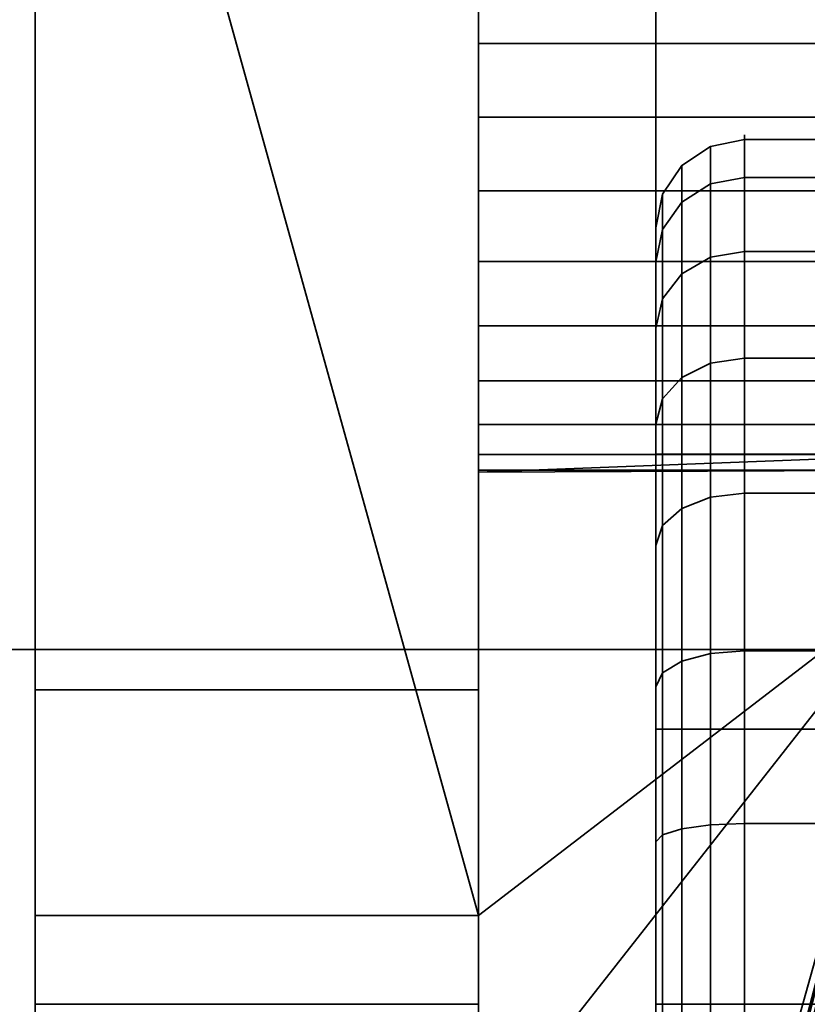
# Model space of a CAD drawing. Header units: millimetres. Extents: x -603 to 3703, y -120 to 249.
# Tile 598 of 656: x 1983.91 to 1988.35, y -32 to -26.45. Entities that reach past the tile are written whole.
import ezdxf

# ---------------------------------------------------------------- set-up
doc = ezdxf.new("R2010")
doc.units = ezdxf.units.MM
doc.layers.add('152', color=7, linetype='Continuous', true_color=0xffffff)

# ---------------------------------------------------------------- blocks, each defined once
blk = doc.blocks.new('UG_SURFACE_002')
at = {"layer": '152', "color": 252, "linetype": 'Continuous', "lineweight": 35}
for points in [[(2177.5, -30, 2213.0001), (2177.5, 229.8, 2213.0001), (822.5, 229.8, 2213.0001), (822.5, -30, 2213.0001)], [(972.5, -30, 2063), (972.5, 229.8, 2063), (2027.4999, 229.8, 2063), (2027.4999, -30, 2063)], [(2177.5, -30, 2213.0001), (822.5, -30, 2213.0001), (972.5, -30, 2063), (2027.4999, -30, 2063)]]:
    blk.add_3dface(points, dxfattribs=at)
blk = doc.blocks.new('UG_SURFACE_085')
at = {"layer": '152', "color": 43, "linetype": 'Continuous', "lineweight": 35}
for points in [[(1016, 0, 2017), (1016, -49, 2017), (1984, -49, 2017), (1984, 0, 2017)], [(1984, 0, 2017), (1984, -49, 2017), (1984, -32, 27), (1984, -22, 27)], [(1016, -47), (1016, -2), (1984, -2), (1984, -47)], [(1984, -47), (1984, -2), (1984, -22.5, 14), (1984, -31.5, 14)], [(1986.5, -21.232, 28), (1986.5, -32.7679, 28), (1989.0083, -29.5753, 28), (1989.0083, -24.4247, 28)], [(1986.5, -32.7679, 28), (1986.5, -21.232, 28), (1986.5, -22, 27), (1986.5, -32, 27)], [(1984, -22, 27), (1984, -32, 27), (1986.5, -32, 27), (1986.5, -22, 27)], [(1986.5, -31.5, 14), (1984, -22.5, 14), (1986.5, -22.5, 14)], [(1986.5, -31.5, 14), (1984, -31.5, 14), (1984, -22.5, 14)], [(1986.5, -22.5, 14), (1989.0083, -24.4247, 14), (1989.0083, -29.5753, 14), (1986.5, -31.5, 14)], [(1986.5, -25.2679, 20.5), (1986.5, -25.011, 21.2909), (1986.5, -25.0979, 22.118), (1986.5, -27, 21.5)], [(1986.5, -25.0979, 22.118), (1986.5, -25.5137, 22.8383), (1986.5, -26.1865, 23.3271), (1986.5, -27, 21.5)], [(1986.5, -26.5842, 19.5437), (1986.5, -25.8244, 19.882), (1986.5, -25.2679, 20.5), (1986.5, -27, 21.5)], [(1989.1602, -25.8244, 19.882), (1986.5, -25.8244, 19.882), (1986.5, -26.5842, 19.5437), (1989.195, -26.5842, 19.5437)], [(1986.5, -26.1865, 23.3271), (1986.5, -27, 23.5), (1986.5, -27.8135, 23.3271), (1986.5, -27, 21.5)], [(1989.2, -27, 23.5), (1986.5, -27, 23.5), (1986.5, -26.1865, 23.3271), (1989.1809, -26.1865, 23.3271)], [(1986.5, -28.1756, 19.882), (1986.5, -27.4158, 19.5437), (1986.5, -26.5842, 19.5437), (1986.5, -27, 21.5)], [(1989.195, -26.5842, 19.5437), (1986.5, -26.5842, 19.5437), (1986.5, -27.4158, 19.5437), (1989.195, -27.4158, 19.5437)], [(1986.5, -27, 21.5), (1986.5, -28.989, 21.2909), (1986.5, -28.7321, 20.5), (1986.5, -28.1756, 19.882)], [(1986.5, -27.8135, 23.3271), (1986.5, -28.4863, 22.8383), (1986.5, -28.9021, 22.118), (1986.5, -27, 21.5)], [(1986.5, -28.9021, 22.118), (1986.5, -29, 21.5), (1986.5, -28.989, 21.2909), (1986.5, -27, 21.5)], [(1989.1809, -27.8135, 23.3271), (1986.5, -27.8135, 23.3271), (1986.5, -27, 23.5), (1989.2, -27, 23.5)], [(1989.195, -27.4158, 19.5437), (1986.5, -27.4158, 19.5437), (1986.5, -28.1756, 19.882), (1989.1602, -28.1756, 19.882)], [(1989.1363, -28.4863, 22.8383), (1986.5, -28.4863, 22.8383), (1986.5, -27.8135, 23.3271), (1989.1809, -27.8135, 23.3271)], [(1989.1602, -28.1756, 19.882), (1986.5, -28.1756, 19.882), (1986.5, -28.7321, 20.5), (1989.1136, -28.7321, 20.5)], [(1989.0957, -28.9021, 22.118), (1986.5, -28.9021, 22.118), (1986.5, -28.4863, 22.8383), (1989.1363, -28.4863, 22.8383)], [(1989.1136, -28.7321, 20.5), (1986.5, -28.7321, 20.5), (1986.5, -28.989, 21.2909), (1989.0859, -28.989, 21.2909)], [(1989.0957, -28.9021, 22.118), (1989.0859, -28.989, 21.2909), (1986.5, -29, 21.5)], [(1986.5, -29, 21.5), (1986.5, -28.9021, 22.118), (1989.0957, -28.9021, 22.118)], [(1989.0859, -28.989, 21.2909), (1986.5, -28.989, 21.2909), (1986.5, -29, 21.5)], [(1986.5, -32.7679, 28), (1988.2158, -32.7679, 28), (1989.0083, -29.5753, 28)], [(1989.0083, -29.5753, 14), (1988.3076, -32.5, 14), (1986.5, -32.5, 14), (1986.5, -31.5, 14)], [(1988.052, -33.2144, 27.4679), (1987.8434, -33.7346, 15.8478), (1989.0083, -29.5753, 28)], [(1987.8434, -33.7346, 15.8478), (1988.1006, -33.0858, 15.4142), (1989.0083, -29.5753, 28)], [(1989.0083, -29.5753, 28), (1988.2158, -32.7679, 28), (1988.052, -33.2144, 27.4679)], [(1989.0083, -29.5753, 28), (1988.1006, -33.0858, 15.4142), (1988.256, -32.6522, 14.7654)], [(1988.256, -32.6522, 14.7654), (1989.0083, -29.5753, 14), (1989.0083, -29.5753, 28)], [(1988.256, -32.6522, 14.7654), (1988.3076, -32.5, 14), (1989.0083, -29.5753, 14)], [(1984, -30.2276, 24), (1984, -31.5, 24), (1986.5, -31.5, 24), (1986.5, -30.2276, 24)], [(1984, -30.2276, 25), (1984, -30.2276, 24), (1986.5, -30.2276, 24), (1986.5, -30.2276, 25)], [(1984, -32, 25), (1984, -30.2276, 25), (1986.5, -30.2276, 25), (1986.5, -32, 25)], [(1984, -31.5, 24), (1984, -30.2276, 24), (1984, -30.2276, 25), (1984, -32, 25)], [(1986.5, -32, 25), (1986.5, -30.2276, 25), (1986.5, -30.2276, 24), (1986.5, -31.5, 24)], [(1984, -31.5, 24), (1984, -31.5, 14), (1986.5, -31.5, 14), (1986.5, -31.5, 24)], [(1984, -49, 2), (1984, -47), (1984, -31.5, 14), (1984, -31.5, 24)], [(1984, -31.5, 24), (1984, -32, 25), (1984, -49, 2)], [(1986.5, -32, 25), (1986.5, -31.5, 24), (1986.5, -34.5, 27)], [(1986.5, -31.5, 24), (1986.5, -31.5, 14), (1986.5, -32.6522, 14.7654), (1986.5, -33.0858, 15.4142)], [(1986.5, -31.5, 14), (1986.5, -32.5, 14), (1986.5, -32.6522, 14.7654)], [(1986.5, -33.0858, 15.4142), (1986.5, -33.7346, 15.8478), (1986.5, -31.5, 24)], [(1986.5, -33.7346, 15.8478), (1986.5, -34.5, 16), (1986.5, -34.5, 27), (1986.5, -31.5, 24)]]:
    blk.add_3dface(points, dxfattribs=at)
blk = doc.blocks.new('UG_SURFACE_105')
at = {"layer": '152', "color": 18, "linetype": 'Continuous', "lineweight": 35}
for points in [[(1987.8087, -27.7894, 1721.5691), (1987.8087, -27.1647, 1723.4918), (1988, -27.1268, 1723.4879), (1988, -27.7565, 1721.55)], [(1987.8087, -27.1647, 1723.4918), (1987.8087, -27.376, 1725.5024), (1988, -27.3398, 1725.5142), (1988, -27.1268, 1723.4879)], [(1988, -27.1268, 1723.4879), (1993, -27.1268, 1723.4879), (1993, -27.7565, 1721.55), (1988, -27.7565, 1721.55)], [(1988, -27.3398, 1725.5142), (1993, -27.3398, 1725.5142), (1993, -27.1268, 1723.4879), (1988, -27.1268, 1723.4879)], [(1987.6465, -27.8833, 1721.6232), (1987.6465, -27.2725, 1723.5031), (1987.8087, -27.1647, 1723.4918), (1987.8087, -27.7894, 1721.5691)], [(1987.6465, -27.2725, 1723.5031), (1987.6465, -27.4791, 1725.4689), (1987.8087, -27.376, 1725.5024), (1987.8087, -27.1647, 1723.4918)], [(1987.5381, -28.0238, 1721.7044), (1987.5381, -27.4338, 1723.52), (1987.6465, -27.2725, 1723.5031), (1987.6465, -27.8833, 1721.6232)], [(1987.5381, -27.4338, 1723.52), (1987.5381, -27.6334, 1725.4188), (1987.6465, -27.4791, 1725.4689), (1987.6465, -27.2725, 1723.5031)], [(1987.8087, -27.376, 1725.5024), (1987.8087, -28.3869, 1727.2533), (1988, -28.3586, 1727.2787), (1988, -27.3398, 1725.5142)], [(1988, -28.3586, 1727.2787), (1993, -28.3586, 1727.2787), (1993, -27.3398, 1725.5142), (1988, -27.3398, 1725.5142)], [(1987.6465, -27.4791, 1725.4689), (1987.6465, -28.4674, 1727.1807), (1987.8087, -28.3869, 1727.2533), (1987.8087, -27.376, 1725.5024)], [(1987.5, -28.1895, 1721.8), (1987.5, -27.6241, 1723.5401), (1987.5381, -27.4338, 1723.52), (1987.5381, -28.0238, 1721.7044)], [(1987.5, -27.6241, 1723.5401), (1987.5, -27.8154, 1725.3597), (1987.5381, -27.6334, 1725.4188), (1987.5381, -27.4338, 1723.52)], [(1987.5381, -27.6334, 1725.4188), (1987.5381, -28.588, 1727.0722), (1987.6465, -28.4674, 1727.1807), (1987.6465, -27.4791, 1725.4689)], [(1987.5, -30.45, 1721.3153), (1987.5, -28.9, 1724), (1987.5, -27.6241, 1723.5401), (1987.5, -28.1895, 1721.8)], [(1987.5, -27.8154, 1725.3597), (1987.5, -27.6241, 1723.5401), (1987.5, -28.9, 1724)], [(1987.5, -27.8154, 1725.3597), (1987.5, -28.7302, 1726.9442), (1987.5381, -28.588, 1727.0722), (1987.5381, -27.6334, 1725.4188)], [(1987.6465, -29.2059, 1720.1543), (1987.6465, -27.8833, 1721.6232), (1987.8087, -27.7894, 1721.5691), (1987.8087, -29.1422, 1720.0667)], [(1987.8087, -29.1422, 1720.0667), (1987.8087, -27.7894, 1721.5691), (1988, -27.7565, 1721.55), (1988, -29.1199, 1720.0358)], [(1988, -27.7565, 1721.55), (1993, -27.7565, 1721.55), (1993, -29.1199, 1720.0358), (1988, -29.1199, 1720.0358)], [(1987.5, -28.7302, 1726.9442), (1987.5, -27.8154, 1725.3597), (1987.5, -28.9, 1724), (1987.5, -30.45, 1726.6847)], [(1987.5381, -29.3013, 1720.2855), (1987.5381, -28.0238, 1721.7044), (1987.6465, -27.8833, 1721.6232), (1987.6465, -29.2059, 1720.1543)], [(1987.5, -29.4137, 1720.4403), (1987.5, -28.1895, 1721.8), (1987.5381, -28.0238, 1721.7044), (1987.5381, -29.3013, 1720.2855)], [(1987.5, -28.1895, 1721.8), (1987.5, -29.4137, 1720.4403), (1987.5, -30.45, 1721.3153)], [(1987.6465, -28.4674, 1727.1807), (1987.6465, -30.0666, 1728.3425), (1987.8087, -30.0225, 1728.4416), (1987.8087, -28.3869, 1727.2533)], [(1987.8087, -28.3869, 1727.2533), (1987.8087, -30.0225, 1728.4416), (1988, -30.007, 1728.4764), (1988, -28.3586, 1727.2787)], [(1988, -30.007, 1728.4764), (1993, -30.007, 1728.4764), (1993, -28.3586, 1727.2787), (1988, -28.3586, 1727.2787)], [(1987.5381, -28.588, 1727.0722), (1987.5381, -30.1325, 1728.1944), (1987.6465, -30.0666, 1728.3425), (1987.6465, -28.4674, 1727.1807)], [(1987.5, -28.7302, 1726.9442), (1987.5, -30.2104, 1728.0196), (1987.5381, -30.1325, 1728.1944), (1987.5381, -28.588, 1727.0722)], [(1987.5, -30.45, 1726.6847), (1987.5, -30.2104, 1728.0196), (1987.5, -28.7302, 1726.9442)], [(1991.5, -28.9, 1724), (1987.5, -28.9, 1724), (1987.5, -30.45, 1721.3153), (1991.5, -30.45, 1721.3153)], [(1991.5, -30.45, 1726.6847), (1987.5, -30.45, 1726.6847), (1987.5, -28.9, 1724), (1991.5, -28.9, 1724)], [(1987.8087, -30.9891, 1719.2444), (1987.8087, -29.1422, 1720.0667), (1988, -29.1199, 1720.0358), (1988, -30.9812, 1719.207)], [(1988, -29.1199, 1720.0358), (1993, -29.1199, 1720.0358), (1993, -30.9812, 1719.207), (1988, -30.9812, 1719.207)], [(1987.6465, -31.0117, 1719.3503), (1987.6465, -29.2059, 1720.1543), (1987.8087, -29.1422, 1720.0667), (1987.8087, -30.9891, 1719.2444)], [(1987.5381, -31.0454, 1719.509), (1987.5381, -29.3013, 1720.2855), (1987.6465, -29.2059, 1720.1543), (1987.6465, -31.0117, 1719.3503)], [(1987.5, -31.0852, 1719.6962), (1987.5, -29.4137, 1720.4403), (1987.5381, -29.3013, 1720.2855), (1987.5381, -31.0454, 1719.509)], [(1987.5, -30.45, 1721.3153), (1987.5, -29.4137, 1720.4403), (1987.5, -31.0852, 1719.6962)], [(1987.8087, -30.0225, 1728.4416), (1987.8087, -32, 1728.8619), (1988, -32, 1728.9), (1988, -30.007, 1728.4764)], [(1988, -32, 1728.9), (1993, -32, 1728.9), (1993, -30.007, 1728.4764), (1988, -30.007, 1728.4764)], [(1987.5381, -30.1325, 1728.1944), (1987.5381, -32, 1728.5913), (1987.6465, -32, 1728.7536), (1987.6465, -30.0666, 1728.3425)], [(1987.6465, -30.0666, 1728.3425), (1987.6465, -32, 1728.7536), (1987.8087, -32, 1728.8619), (1987.8087, -30.0225, 1728.4416)], [(1987.5, -30.2104, 1728.0196), (1987.5, -32, 1728.4), (1987.5381, -32, 1728.5913), (1987.5381, -30.1325, 1728.1944)], [(1987.5, -32, 1728.4), (1987.5, -30.2104, 1728.0196), (1987.5, -30.45, 1726.6847), (1987.5, -33.55, 1726.6847)], [(1987.5, -31.0852, 1719.6962), (1987.5, -32.9148, 1719.6962), (1987.5, -33.55, 1721.3153), (1987.5, -30.45, 1721.3153)], [(1991.5, -30.45, 1721.3153), (1987.5, -30.45, 1721.3153), (1987.5, -33.55, 1721.3153), (1991.5, -33.55, 1721.3153)], [(1991.5, -33.55, 1726.6847), (1987.5, -33.55, 1726.6847), (1987.5, -30.45, 1726.6847), (1991.5, -30.45, 1726.6847)], [(1987.5381, -32.9546, 1719.509), (1987.5381, -31.0454, 1719.509), (1987.6465, -31.0117, 1719.3503), (1987.6465, -32.9883, 1719.3503)], [(1987.6465, -32.9883, 1719.3503), (1987.6465, -31.0117, 1719.3503), (1987.8087, -30.9891, 1719.2444), (1987.8087, -33.0109, 1719.2444)], [(1987.8087, -33.0109, 1719.2444), (1987.8087, -30.9891, 1719.2444), (1988, -30.9812, 1719.207), (1988, -33.0188, 1719.207)], [(1988, -30.9812, 1719.207), (1993, -30.9812, 1719.207), (1993, -33.0188, 1719.207), (1988, -33.0188, 1719.207)], [(1987.5, -32.9148, 1719.6962), (1987.5, -31.0852, 1719.6962), (1987.5381, -31.0454, 1719.509), (1987.5381, -32.9546, 1719.509)]]:
    blk.add_3dface(points, dxfattribs=at)
blk = doc.blocks.new('UG_SURFACE_106')
at = {"layer": '152', "color": 18, "linetype": 'Continuous', "lineweight": 35}
for points in [[(1987.8087, -27.7894, 1833.569), (1987.8087, -27.1647, 1835.4918), (1988, -27.1268, 1835.4878), (1988, -27.7565, 1833.55)], [(1987.8087, -27.1647, 1835.4918), (1987.8087, -27.376, 1837.5025), (1988, -27.3398, 1837.5142), (1988, -27.1268, 1835.4878)], [(1988, -27.1268, 1835.4878), (1993, -27.1268, 1835.4878), (1993, -27.7565, 1833.55), (1988, -27.7565, 1833.55)], [(1988, -27.3398, 1837.5142), (1993, -27.3398, 1837.5142), (1993, -27.1268, 1835.4878), (1988, -27.1268, 1835.4878)], [(1987.6465, -27.8833, 1833.6232), (1987.6465, -27.2725, 1835.5031), (1987.8087, -27.1647, 1835.4918), (1987.8087, -27.7894, 1833.569)], [(1987.6465, -27.2725, 1835.5031), (1987.6465, -27.4791, 1837.469), (1987.8087, -27.376, 1837.5025), (1987.8087, -27.1647, 1835.4918)], [(1987.5381, -28.0238, 1833.7044), (1987.5381, -27.4338, 1835.52), (1987.6465, -27.2725, 1835.5031), (1987.6465, -27.8833, 1833.6232)], [(1987.5381, -27.4338, 1835.52), (1987.5381, -27.6334, 1837.4188), (1987.6465, -27.4791, 1837.469), (1987.6465, -27.2725, 1835.5031)], [(1987.8087, -27.376, 1837.5025), (1987.8087, -28.3869, 1839.2533), (1988, -28.3586, 1839.2787), (1988, -27.3398, 1837.5142)], [(1988, -28.3586, 1839.2787), (1993, -28.3586, 1839.2787), (1993, -27.3398, 1837.5142), (1988, -27.3398, 1837.5142)], [(1987.6465, -27.4791, 1837.469), (1987.6465, -28.4674, 1839.1807), (1987.8087, -28.3869, 1839.2533), (1987.8087, -27.376, 1837.5025)], [(1987.5, -28.1895, 1833.8), (1987.5, -27.6241, 1835.5401), (1987.5381, -27.4338, 1835.52), (1987.5381, -28.0238, 1833.7044)], [(1987.5, -27.6241, 1835.5401), (1987.5, -27.8154, 1837.3597), (1987.5381, -27.6334, 1837.4188), (1987.5381, -27.4338, 1835.52)], [(1987.5381, -27.6334, 1837.4188), (1987.5381, -28.588, 1839.0722), (1987.6465, -28.4674, 1839.1807), (1987.6465, -27.4791, 1837.469)], [(1987.5, -28.9, 1836), (1987.5, -27.6241, 1835.5401), (1987.5, -28.1895, 1833.8)], [(1987.5, -27.8154, 1837.3597), (1987.5, -27.6241, 1835.5401), (1987.5, -28.9, 1836)], [(1987.5, -27.8154, 1837.3597), (1987.5, -28.7302, 1838.9442), (1987.5381, -28.588, 1839.0722), (1987.5381, -27.6334, 1837.4188)], [(1987.6465, -29.2059, 1832.1543), (1987.6465, -27.8833, 1833.6232), (1987.8087, -27.7894, 1833.569), (1987.8087, -29.1422, 1832.0667)], [(1987.8087, -29.1422, 1832.0667), (1987.8087, -27.7894, 1833.569), (1988, -27.7565, 1833.55), (1988, -29.1199, 1832.0358)], [(1988, -27.7565, 1833.55), (1993, -27.7565, 1833.55), (1993, -29.1199, 1832.0358), (1988, -29.1199, 1832.0358)], [(1987.5, -28.7302, 1838.9442), (1987.5, -27.8154, 1837.3597), (1987.5, -28.9, 1836), (1987.5, -30.45, 1838.6847)], [(1987.5381, -29.3013, 1832.2855), (1987.5381, -28.0238, 1833.7044), (1987.6465, -27.8833, 1833.6232), (1987.6465, -29.2059, 1832.1543)], [(1987.5, -29.4137, 1832.4404), (1987.5, -28.1895, 1833.8), (1987.5381, -28.0238, 1833.7044), (1987.5381, -29.3013, 1832.2855)], [(1987.5, -28.1895, 1833.8), (1987.5, -29.4137, 1832.4404), (1987.5, -30.45, 1833.3154), (1987.5, -28.9, 1836)], [(1987.6465, -28.4674, 1839.1807), (1987.6465, -30.0666, 1840.3426), (1987.8087, -30.0225, 1840.4416), (1987.8087, -28.3869, 1839.2533)], [(1987.8087, -28.3869, 1839.2533), (1987.8087, -30.0225, 1840.4416), (1988, -30.007, 1840.4764), (1988, -28.3586, 1839.2787)], [(1988, -30.007, 1840.4764), (1993, -30.007, 1840.4764), (1993, -28.3586, 1839.2787), (1988, -28.3586, 1839.2787)], [(1987.5381, -28.588, 1839.0722), (1987.5381, -30.1325, 1840.1943), (1987.6465, -30.0666, 1840.3426), (1987.6465, -28.4674, 1839.1807)], [(1987.5, -28.7302, 1838.9442), (1987.5, -30.2104, 1840.0196), (1987.5381, -30.1325, 1840.1943), (1987.5381, -28.588, 1839.0722)], [(1987.5, -30.45, 1838.6847), (1987.5, -30.2104, 1840.0196), (1987.5, -28.7302, 1838.9442)], [(1991.5, -30.45, 1838.6847), (1987.5, -30.45, 1838.6847), (1987.5, -28.9, 1836), (1991.5, -28.9, 1836)], [(1991.5, -28.9, 1836), (1987.5, -28.9, 1836), (1987.5, -30.45, 1833.3154), (1991.5, -30.45, 1833.3154)], [(1987.8087, -30.9891, 1831.2443), (1987.8087, -29.1422, 1832.0667), (1988, -29.1199, 1832.0358), (1988, -30.9812, 1831.207)], [(1988, -29.1199, 1832.0358), (1993, -29.1199, 1832.0358), (1993, -30.9812, 1831.207), (1988, -30.9812, 1831.207)], [(1987.6465, -31.0117, 1831.3503), (1987.6465, -29.2059, 1832.1543), (1987.8087, -29.1422, 1832.0667), (1987.8087, -30.9891, 1831.2443)], [(1987.5381, -31.0454, 1831.509), (1987.5381, -29.3013, 1832.2855), (1987.6465, -29.2059, 1832.1543), (1987.6465, -31.0117, 1831.3503)], [(1987.5, -31.0852, 1831.6962), (1987.5, -29.4137, 1832.4404), (1987.5381, -29.3013, 1832.2855), (1987.5381, -31.0454, 1831.509)], [(1987.5, -30.45, 1833.3154), (1987.5, -29.4137, 1832.4404), (1987.5, -31.0852, 1831.6962)], [(1987.8087, -30.0225, 1840.4416), (1987.8087, -32, 1840.8619), (1988, -32, 1840.8999), (1988, -30.007, 1840.4764)], [(1988, -32, 1840.8999), (1993, -32, 1840.8999), (1993, -30.007, 1840.4764), (1988, -30.007, 1840.4764)], [(1987.5381, -30.1325, 1840.1943), (1987.5381, -32, 1840.5913), (1987.6465, -32, 1840.7536), (1987.6465, -30.0666, 1840.3426)], [(1987.6465, -30.0666, 1840.3426), (1987.6465, -32, 1840.7536), (1987.8087, -32, 1840.8619), (1987.8087, -30.0225, 1840.4416)], [(1987.5, -30.2104, 1840.0196), (1987.5, -32, 1840.4), (1987.5381, -32, 1840.5913), (1987.5381, -30.1325, 1840.1943)], [(1987.5, -32, 1840.4), (1987.5, -30.2104, 1840.0196), (1987.5, -30.45, 1838.6847), (1987.5, -33.55, 1838.6847)], [(1987.5, -31.0852, 1831.6962), (1987.5, -32.9148, 1831.6962), (1987.5, -33.55, 1833.3154), (1987.5, -30.45, 1833.3154)], [(1991.5, -33.55, 1838.6847), (1987.5, -33.55, 1838.6847), (1987.5, -30.45, 1838.6847), (1991.5, -30.45, 1838.6847)], [(1991.5, -30.45, 1833.3154), (1987.5, -30.45, 1833.3154), (1987.5, -33.55, 1833.3154), (1991.5, -33.55, 1833.3154)], [(1987.5381, -32.9546, 1831.509), (1987.5381, -31.0454, 1831.509), (1987.6465, -31.0117, 1831.3503), (1987.6465, -32.9883, 1831.3503)], [(1987.6465, -32.9883, 1831.3503), (1987.6465, -31.0117, 1831.3503), (1987.8087, -30.9891, 1831.2443), (1987.8087, -33.0109, 1831.2443)], [(1987.8087, -33.0109, 1831.2443), (1987.8087, -30.9891, 1831.2443), (1988, -30.9812, 1831.207), (1988, -33.0188, 1831.207)], [(1988, -30.9812, 1831.207), (1993, -30.9812, 1831.207), (1993, -33.0188, 1831.207), (1988, -33.0188, 1831.207)], [(1987.5, -32.9148, 1831.6962), (1987.5, -31.0852, 1831.6962), (1987.5381, -31.0454, 1831.509), (1987.5381, -32.9546, 1831.509)]]:
    blk.add_3dface(points, dxfattribs=at)
blk = doc.blocks.new('UG_SURFACE_117')
at = {"layer": '152', "color": 18, "linetype": 'Continuous', "lineweight": 35}
for points in [[(1987.8087, -27.7894, 286.569), (1987.8087, -27.1647, 288.4918), (1988, -27.1268, 288.4878), (1988, -27.7565, 286.55)], [(1987.8087, -27.1647, 288.4918), (1987.8087, -27.376, 290.5024), (1988, -27.3398, 290.5142), (1988, -27.1268, 288.4878)], [(1988, -27.1268, 288.4878), (1993, -27.1268, 288.4878), (1993, -27.7565, 286.55), (1988, -27.7565, 286.55)], [(1988, -27.3398, 290.5142), (1993, -27.3398, 290.5142), (1993, -27.1268, 288.4878), (1988, -27.1268, 288.4878)], [(1987.6465, -27.8833, 286.6232), (1987.6465, -27.2725, 288.5031), (1987.8087, -27.1647, 288.4918), (1987.8087, -27.7894, 286.569)], [(1987.6465, -27.2725, 288.5031), (1987.6465, -27.4791, 290.4689), (1987.8087, -27.376, 290.5024), (1987.8087, -27.1647, 288.4918)], [(1987.5381, -28.0238, 286.7043), (1987.5381, -27.4338, 288.5201), (1987.6465, -27.2725, 288.5031), (1987.6465, -27.8833, 286.6232)], [(1987.5381, -27.4338, 288.5201), (1987.5381, -27.6334, 290.4188), (1987.6465, -27.4791, 290.4689), (1987.6465, -27.2725, 288.5031)], [(1987.8087, -27.376, 290.5024), (1987.8087, -28.3869, 292.2533), (1988, -28.3586, 292.2787), (1988, -27.3398, 290.5142)], [(1988, -28.3586, 292.2787), (1993, -28.3586, 292.2787), (1993, -27.3398, 290.5142), (1988, -27.3398, 290.5142)], [(1987.6465, -27.4791, 290.4689), (1987.6465, -28.4674, 292.1807), (1987.8087, -28.3869, 292.2533), (1987.8087, -27.376, 290.5024)], [(1987.5, -28.1895, 286.8), (1987.5, -27.6241, 288.5401), (1987.5381, -27.4338, 288.5201), (1987.5381, -28.0238, 286.7043)], [(1987.5, -27.6241, 288.5401), (1987.5, -27.8154, 290.3597), (1987.5381, -27.6334, 290.4188), (1987.5381, -27.4338, 288.5201)], [(1987.5381, -27.6334, 290.4188), (1987.5381, -28.588, 292.0722), (1987.6465, -28.4674, 292.1807), (1987.6465, -27.4791, 290.4689)], [(1987.5, -28.9, 289), (1987.5, -27.6241, 288.5401), (1987.5, -28.1895, 286.8)], [(1987.5, -27.8154, 290.3597), (1987.5, -27.6241, 288.5401), (1987.5, -28.9, 289)], [(1987.5, -27.8154, 290.3597), (1987.5, -28.7302, 291.9442), (1987.5381, -28.588, 292.0722), (1987.5381, -27.6334, 290.4188)], [(1987.6465, -29.2059, 285.1543), (1987.6465, -27.8833, 286.6232), (1987.8087, -27.7894, 286.569), (1987.8087, -29.1422, 285.0666)], [(1987.8087, -29.1422, 285.0666), (1987.8087, -27.7894, 286.569), (1988, -27.7565, 286.55), (1988, -29.1199, 285.0358)], [(1988, -27.7565, 286.55), (1993, -27.7565, 286.55), (1993, -29.1199, 285.0358), (1988, -29.1199, 285.0358)], [(1987.5, -28.9, 289), (1987.5, -30.45, 291.6847), (1987.5, -28.7302, 291.9442), (1987.5, -27.8154, 290.3597)], [(1987.5381, -29.3013, 285.2855), (1987.5381, -28.0238, 286.7043), (1987.6465, -27.8833, 286.6232), (1987.6465, -29.2059, 285.1543)], [(1987.5, -29.4137, 285.4403), (1987.5, -28.1895, 286.8), (1987.5381, -28.0238, 286.7043), (1987.5381, -29.3013, 285.2855)], [(1987.5, -28.1895, 286.8), (1987.5, -29.4137, 285.4403), (1987.5, -30.45, 286.3153), (1987.5, -28.9, 289)], [(1987.6465, -28.4674, 292.1807), (1987.6465, -30.0666, 293.3426), (1987.8087, -30.0225, 293.4416), (1987.8087, -28.3869, 292.2533)], [(1987.8087, -28.3869, 292.2533), (1987.8087, -30.0225, 293.4416), (1988, -30.007, 293.4764), (1988, -28.3586, 292.2787)], [(1988, -30.007, 293.4764), (1993, -30.007, 293.4764), (1993, -28.3586, 292.2787), (1988, -28.3586, 292.2787)], [(1987.5381, -28.588, 292.0722), (1987.5381, -30.1325, 293.1944), (1987.6465, -30.0666, 293.3426), (1987.6465, -28.4674, 292.1807)], [(1987.5, -28.7302, 291.9442), (1987.5, -30.2104, 293.0196), (1987.5381, -30.1325, 293.1944), (1987.5381, -28.588, 292.0722)], [(1987.5, -30.45, 291.6847), (1987.5, -30.2104, 293.0196), (1987.5, -28.7302, 291.9442)], [(1991.5, -28.9, 289), (1987.5, -28.9, 289), (1987.5, -30.45, 286.3153), (1991.5, -30.45, 286.3153)], [(1991.5, -30.45, 291.6847), (1987.5, -30.45, 291.6847), (1987.5, -28.9, 289), (1991.5, -28.9, 289)], [(1987.8087, -30.9891, 284.2443), (1987.8087, -29.1422, 285.0666), (1988, -29.1199, 285.0358), (1988, -30.9812, 284.2071)], [(1988, -29.1199, 285.0358), (1993, -29.1199, 285.0358), (1993, -30.9812, 284.2071), (1988, -30.9812, 284.2071)], [(1987.6465, -31.0117, 284.3503), (1987.6465, -29.2059, 285.1543), (1987.8087, -29.1422, 285.0666), (1987.8087, -30.9891, 284.2443)], [(1987.5381, -31.0454, 284.509), (1987.5381, -29.3013, 285.2855), (1987.6465, -29.2059, 285.1543), (1987.6465, -31.0117, 284.3503)], [(1987.5, -31.0852, 284.6962), (1987.5, -29.4137, 285.4403), (1987.5381, -29.3013, 285.2855), (1987.5381, -31.0454, 284.509)], [(1987.5, -30.45, 286.3153), (1987.5, -29.4137, 285.4403), (1987.5, -31.0852, 284.6962)], [(1987.8087, -30.0225, 293.4416), (1987.8087, -32, 293.8619), (1988, -32, 293.9), (1988, -30.007, 293.4764)], [(1988, -32, 293.9), (1993, -32, 293.9), (1993, -30.007, 293.4764), (1988, -30.007, 293.4764)], [(1987.5381, -30.1325, 293.1944), (1987.5381, -32, 293.5914), (1987.6465, -32, 293.7536), (1987.6465, -30.0666, 293.3426)], [(1987.6465, -30.0666, 293.3426), (1987.6465, -32, 293.7536), (1987.8087, -32, 293.8619), (1987.8087, -30.0225, 293.4416)], [(1987.5, -30.2104, 293.0196), (1987.5, -32, 293.4), (1987.5381, -32, 293.5914), (1987.5381, -30.1325, 293.1944)], [(1987.5, -32, 293.4), (1987.5, -30.2104, 293.0196), (1987.5, -30.45, 291.6847), (1987.5, -33.55, 291.6847)], [(1987.5, -31.0852, 284.6962), (1987.5, -32.9148, 284.6962), (1987.5, -33.55, 286.3153), (1987.5, -30.45, 286.3153)], [(1991.5, -30.45, 286.3153), (1987.5, -30.45, 286.3153), (1987.5, -33.55, 286.3153), (1991.5, -33.55, 286.3153)], [(1991.5, -33.55, 291.6847), (1987.5, -33.55, 291.6847), (1987.5, -30.45, 291.6847), (1991.5, -30.45, 291.6847)], [(1987.5381, -32.9546, 284.509), (1987.5381, -31.0454, 284.509), (1987.6465, -31.0117, 284.3503), (1987.6465, -32.9883, 284.3503)], [(1987.6465, -32.9883, 284.3503), (1987.6465, -31.0117, 284.3503), (1987.8087, -30.9891, 284.2443), (1987.8087, -33.0109, 284.2443)], [(1987.8087, -33.0109, 284.2443), (1987.8087, -30.9891, 284.2443), (1988, -30.9812, 284.2071), (1988, -33.0188, 284.2071)], [(1988, -30.9812, 284.2071), (1993, -30.9812, 284.2071), (1993, -33.0188, 284.2071), (1988, -33.0188, 284.2071)], [(1987.5, -32.9148, 284.6962), (1987.5, -31.0852, 284.6962), (1987.5381, -31.0454, 284.509), (1987.5381, -32.9546, 284.509)]]:
    blk.add_3dface(points, dxfattribs=at)
blk = doc.blocks.new('UG_SURFACE_118')
at = {"layer": '152', "color": 18, "linetype": 'Continuous', "lineweight": 35}
for points in [[(1987.8087, -27.7894, 398.569), (1987.8087, -27.1647, 400.4918), (1988, -27.1268, 400.4878), (1988, -27.7565, 398.55)], [(1987.8087, -27.1647, 400.4918), (1987.8087, -27.376, 402.5024), (1988, -27.3398, 402.5142), (1988, -27.1268, 400.4878)], [(1988, -27.1268, 400.4878), (1993, -27.1268, 400.4878), (1993, -27.7565, 398.55), (1988, -27.7565, 398.55)], [(1988, -27.3398, 402.5142), (1993, -27.3398, 402.5142), (1993, -27.1268, 400.4878), (1988, -27.1268, 400.4878)], [(1987.6465, -27.8833, 398.6232), (1987.6465, -27.2725, 400.5031), (1987.8087, -27.1647, 400.4918), (1987.8087, -27.7894, 398.569)], [(1987.6465, -27.2725, 400.5031), (1987.6465, -27.4791, 402.4689), (1987.8087, -27.376, 402.5024), (1987.8087, -27.1647, 400.4918)], [(1987.5381, -28.0238, 398.7043), (1987.5381, -27.4338, 400.5201), (1987.6465, -27.2725, 400.5031), (1987.6465, -27.8833, 398.6232)], [(1987.5381, -27.4338, 400.5201), (1987.5381, -27.6334, 402.4188), (1987.6465, -27.4791, 402.4689), (1987.6465, -27.2725, 400.5031)], [(1987.8087, -27.376, 402.5024), (1987.8087, -28.3869, 404.2533), (1988, -28.3586, 404.2787), (1988, -27.3398, 402.5142)], [(1988, -28.3586, 404.2787), (1993, -28.3586, 404.2787), (1993, -27.3398, 402.5142), (1988, -27.3398, 402.5142)], [(1987.6465, -27.4791, 402.4689), (1987.6465, -28.4674, 404.1807), (1987.8087, -28.3869, 404.2533), (1987.8087, -27.376, 402.5024)], [(1987.5, -28.1895, 398.8), (1987.5, -27.6241, 400.5401), (1987.5381, -27.4338, 400.5201), (1987.5381, -28.0238, 398.7043)], [(1987.5, -27.6241, 400.5401), (1987.5, -27.8154, 402.3597), (1987.5381, -27.6334, 402.4188), (1987.5381, -27.4338, 400.5201)], [(1987.5381, -27.6334, 402.4188), (1987.5381, -28.588, 404.0722), (1987.6465, -28.4674, 404.1807), (1987.6465, -27.4791, 402.4689)], [(1987.5, -28.9, 401), (1987.5, -27.6241, 400.5401), (1987.5, -28.1895, 398.8)], [(1987.5, -27.8154, 402.3597), (1987.5, -27.6241, 400.5401), (1987.5, -28.9, 401)], [(1987.5, -27.8154, 402.3597), (1987.5, -28.7302, 403.9442), (1987.5381, -28.588, 404.0722), (1987.5381, -27.6334, 402.4188)], [(1987.6465, -29.2059, 397.1543), (1987.6465, -27.8833, 398.6232), (1987.8087, -27.7894, 398.569), (1987.8087, -29.1422, 397.0666)], [(1987.8087, -29.1422, 397.0666), (1987.8087, -27.7894, 398.569), (1988, -27.7565, 398.55), (1988, -29.1199, 397.0358)], [(1988, -27.7565, 398.55), (1993, -27.7565, 398.55), (1993, -29.1199, 397.0358), (1988, -29.1199, 397.0358)], [(1987.5, -28.9, 401), (1987.5, -30.45, 403.6847), (1987.5, -28.7302, 403.9442), (1987.5, -27.8154, 402.3597)], [(1987.5381, -29.3013, 397.2855), (1987.5381, -28.0238, 398.7043), (1987.6465, -27.8833, 398.6232), (1987.6465, -29.2059, 397.1543)], [(1987.5, -29.4137, 397.4403), (1987.5, -28.1895, 398.8), (1987.5381, -28.0238, 398.7043), (1987.5381, -29.3013, 397.2855)], [(1987.5, -28.1895, 398.8), (1987.5, -29.4137, 397.4403), (1987.5, -30.45, 398.3153), (1987.5, -28.9, 401)], [(1987.6465, -28.4674, 404.1807), (1987.6465, -30.0666, 405.3426), (1987.8087, -30.0225, 405.4416), (1987.8087, -28.3869, 404.2533)], [(1987.8087, -28.3869, 404.2533), (1987.8087, -30.0225, 405.4416), (1988, -30.007, 405.4764), (1988, -28.3586, 404.2787)], [(1988, -30.007, 405.4764), (1993, -30.007, 405.4764), (1993, -28.3586, 404.2787), (1988, -28.3586, 404.2787)], [(1987.5381, -28.588, 404.0722), (1987.5381, -30.1325, 405.1944), (1987.6465, -30.0666, 405.3426), (1987.6465, -28.4674, 404.1807)], [(1987.5, -28.7302, 403.9442), (1987.5, -30.2104, 405.0196), (1987.5381, -30.1325, 405.1944), (1987.5381, -28.588, 404.0722)], [(1987.5, -30.45, 403.6847), (1987.5, -30.2104, 405.0196), (1987.5, -28.7302, 403.9442)], [(1991.5, -30.45, 403.6847), (1987.5, -30.45, 403.6847), (1987.5, -28.9, 401), (1991.5, -28.9, 401)], [(1991.5, -28.9, 401), (1987.5, -28.9, 401), (1987.5, -30.45, 398.3153), (1991.5, -30.45, 398.3153)], [(1987.8087, -30.9891, 396.2443), (1987.8087, -29.1422, 397.0666), (1988, -29.1199, 397.0358), (1988, -30.9812, 396.2071)], [(1988, -29.1199, 397.0358), (1993, -29.1199, 397.0358), (1993, -30.9812, 396.2071), (1988, -30.9812, 396.2071)], [(1987.6465, -31.0117, 396.3503), (1987.6465, -29.2059, 397.1543), (1987.8087, -29.1422, 397.0666), (1987.8087, -30.9891, 396.2443)], [(1987.5381, -31.0454, 396.509), (1987.5381, -29.3013, 397.2855), (1987.6465, -29.2059, 397.1543), (1987.6465, -31.0117, 396.3503)], [(1987.5, -31.0852, 396.6962), (1987.5, -29.4137, 397.4403), (1987.5381, -29.3013, 397.2855), (1987.5381, -31.0454, 396.509)], [(1987.5, -30.45, 398.3153), (1987.5, -29.4137, 397.4403), (1987.5, -31.0852, 396.6962)], [(1987.8087, -30.0225, 405.4416), (1987.8087, -32, 405.8619), (1988, -32, 405.9), (1988, -30.007, 405.4764)], [(1988, -32, 405.9), (1993, -32, 405.9), (1993, -30.007, 405.4764), (1988, -30.007, 405.4764)], [(1987.5381, -30.1325, 405.1944), (1987.5381, -32, 405.5913), (1987.6465, -32, 405.7536), (1987.6465, -30.0666, 405.3426)], [(1987.6465, -30.0666, 405.3426), (1987.6465, -32, 405.7536), (1987.8087, -32, 405.8619), (1987.8087, -30.0225, 405.4416)], [(1987.5, -30.2104, 405.0196), (1987.5, -32, 405.4), (1987.5381, -32, 405.5913), (1987.5381, -30.1325, 405.1944)], [(1987.5, -32, 405.4), (1987.5, -30.2104, 405.0196), (1987.5, -30.45, 403.6847), (1987.5, -33.55, 403.6847)], [(1987.5, -31.0852, 396.6962), (1987.5, -32.9148, 396.6962), (1987.5, -33.55, 398.3153), (1987.5, -30.45, 398.3153)], [(1991.5, -33.55, 403.6847), (1987.5, -33.55, 403.6847), (1987.5, -30.45, 403.6847), (1991.5, -30.45, 403.6847)], [(1991.5, -30.45, 398.3153), (1987.5, -30.45, 398.3153), (1987.5, -33.55, 398.3153), (1991.5, -33.55, 398.3153)], [(1987.5381, -32.9546, 396.509), (1987.5381, -31.0454, 396.509), (1987.6465, -31.0117, 396.3503), (1987.6465, -32.9883, 396.3503)], [(1987.6465, -32.9883, 396.3503), (1987.6465, -31.0117, 396.3503), (1987.8087, -30.9891, 396.2443), (1987.8087, -33.0109, 396.2443)], [(1987.8087, -33.0109, 396.2443), (1987.8087, -30.9891, 396.2443), (1988, -30.9812, 396.2071), (1988, -33.0188, 396.2071)], [(1988, -30.9812, 396.2071), (1993, -30.9812, 396.2071), (1993, -33.0188, 396.2071), (1988, -33.0188, 396.2071)], [(1987.5, -32.9148, 396.6962), (1987.5, -31.0852, 396.6962), (1987.5381, -31.0454, 396.509), (1987.5381, -32.9546, 396.509)]]:
    blk.add_3dface(points, dxfattribs=at)
blk = doc.blocks.new('UG_SURFACE_154')
at = {"layer": '152', "color": 252, "linetype": 'Continuous', "lineweight": 35}
for points in [[(1011, -46.92, 2022.5), (1989, -46.92, 2022.5), (1989, 62.92, 2022.5), (1011, 62.92, 2022.5)], [(1012.5, -46.92, 2020.9999), (1012.5, 62.92, 2020.9999), (1987.5, 62.92, 2020.9999), (1987.5, -46.92, 2020.9999)], [(1989, 62.92, 2022.5), (1989, -46.92, 2022.5), (1987.5, -46.92, 2020.9999), (1987.5, 62.92, 2020.9999)], [(957.5, -30, 2076), (2042.5, -30, 2076), (2040.9999, -30, 2074.5001), (959, -30, 2074.5001)], [(957.5, -30, 2076), (957.5, -46.92, 2076), (2042.5, -46.92, 2076), (2042.5, -30, 2076)], [(959, -30, 2074.5001), (2040.9999, -30, 2074.5001), (2040.9999, -46.92, 2074.5001), (959, -46.92, 2074.5001)]]:
    blk.add_3dface(points, dxfattribs=at)
blk = doc.blocks.new('UG_SURFACE_155')
at = {"layer": '152', "color": 252, "linetype": 'Continuous', "lineweight": 35}
for points in [[(1987.5, 62.92, 2020.9999), (1987.5, 62.92, -7), (1987.5, -46.92, -7), (1987.5, -46.92, 2020.9999)], [(1987.5, -46.92, -7), (1987.5, 62.92, -7), (1989, 62.92, -7), (1989, -46.92, -7)], [(1987.5, 62.92, 2020.9999), (1987.5, -46.92, 2020.9999), (1989, -46.92, 2022.5), (1989, 62.92, 2022.5)]]:
    blk.add_3dface(points, dxfattribs=at)

msp = doc.modelspace()

# ---------------------------------------------------------------- linework, layer by layer
at = {"layer": '152', "color": 252, "linetype": 'Continuous', "lineweight": -3, "true_color": 0x939598}
for p, q in [((1987.5, -46.92, 2021), (1987.5, 62.92, 2021)), ((1987.5, -46.92, -7), (1987.5, 62.92, -7)), ((1987.5, -46.92, 2021), (1987.5, 62.92, 2021)), ((1984, 0, 2017), (1984, -49, 2017)), ((1984, -2), (1984, -47)), ((1986.5, -21.2321, 28), (1986.5, -32.7679, 28)), ((1984, -22, 27), (1984, -32, 27)), ((1986.5, -22, 27), (1986.5, -32, 27)), ((1984, -31.5, 14), (1984, -22.5, 14)), ((1991.5, -28.9, 1836), (1987.5, -28.9, 1836)), ((1987.5, -30.45, 1838.6847), (1987.5, -28.9, 1836)), ((1987.5, -28.9, 1836), (1987.5, -30.45, 1833.3153)), ((1987.5, -30.45, 1721.3153), (1987.5, -28.9, 1724)), ((1987.5, -28.9, 1724), (1987.5, -30.45, 1726.6847)), ((1991.5, -28.9, 1724), (1987.5, -28.9, 1724)), ((1987.5, -28.9, 401), (1987.5, -30.45, 398.3153)), ((1991.5, -28.9, 289), (1987.5, -28.9, 289)), ((1987.5, -28.9, 289), (1987.5, -30.45, 291.6847)), ((1991.5, -28.9, 401), (1987.5, -28.9, 401)), ((1987.5, -30.45, 286.3153), (1987.5, -28.9, 289)), ((1987.5, -30.45, 403.6847), (1987.5, -28.9, 401)), ((822.5, -30, 2213), (2177.5, -30, 2213)), ((2042.5, -30, 2076), (957.5, -30, 2076)), ((2041, -30, 2074.5), (959, -30, 2074.5)), ((2027.5, -30, 2063), (972.5, -30, 2063)), ((1986.5, -30.2276, 25), (1984, -30.2276, 25)), ((1986.5, -30.2276, 24), (1984, -30.2276, 24)), ((1984, -30.2276, 24), (1984, -31.5, 24)), ((1984, -30.2276, 25), (1984, -30.2276, 24)), ((1984, -32, 25), (1984, -30.2276, 25)), ((1986.5, -30.2276, 25), (1986.5, -30.2276, 24)), ((1986.5, -32, 25), (1986.5, -30.2276, 25)), ((1986.5, -30.2276, 24), (1986.5, -31.5, 24)), ((1987.5, -30.45, 1726.6847), (1987.5, -33.55, 1726.6847)), ((1991.5, -30.45, 1726.6847), (1987.5, -30.45, 1726.6847)), ((1987.5, -33.55, 1721.3153), (1987.5, -30.45, 1721.3153)), ((1991.5, -30.45, 1721.3153), (1987.5, -30.45, 1721.3153)), ((1991.5, -30.45, 1833.3153), (1987.5, -30.45, 1833.3153)), ((1991.5, -30.45, 1838.6847), (1987.5, -30.45, 1838.6847)), ((1987.5, -30.45, 1833.3153), (1987.5, -33.55, 1833.3153)), ((1987.5, -33.55, 1838.6847), (1987.5, -30.45, 1838.6847)), ((1987.5, -30.45, 291.6847), (1987.5, -33.55, 291.6847)), ((1991.5, -30.45, 403.6847), (1987.5, -30.45, 403.6847)), ((1987.5, -30.45, 398.3153), (1987.5, -33.55, 398.3153)), ((1991.5, -30.45, 398.3153), (1987.5, -30.45, 398.3153)), ((1987.5, -33.55, 403.6847), (1987.5, -30.45, 403.6847)), ((1991.5, -30.45, 291.6847), (1987.5, -30.45, 291.6847)), ((1987.5, -33.55, 286.3153), (1987.5, -30.45, 286.3153)), ((1991.5, -30.45, 286.3153), (1987.5, -30.45, 286.3153)), ((1986.5, -31.5, 24), (1984, -31.5, 24)), ((1986.5, -31.5, 14), (1984, -31.5, 14)), ((1984, -31.5, 24), (1984, -31.5, 14)), ((1986.5, -31.5, 24), (1986.5, -31.5, 14)), ((1986.5, -32.5, 14), (1986.5, -31.5, 14)), ((1986.5, -32, 27), (1984, -32, 27)), ((1986.5, -32, 25), (1984, -32, 25)), ((1984, -32, 27), (1984, -32, 25)), ((1986.5, -32, 27), (1986.5, -32, 25))]:
    msp.add_line(p, q, dxfattribs=at)
at = {"layer": '152', "color": 252, "linetype": 'Continuous', "lineweight": -3, "true_color": 0x939598, "extrusion": (1, 0, 0)}
for centre, radius in [((-27, 21.5, 1986.5), 2), ((-32, 1836, 1988), 4.9), ((-32, 401, 1988), 4.9), ((-32, 1724, 1987.5), 4.4), ((-32, 289, 1987.5), 4.4)]:
    msp.add_circle(centre, radius, dxfattribs=at)
at = {"layer": '152', "color": 252, "linetype": 'Continuous', "lineweight": -3, "true_color": 0x939598, "extrusion": (-1, 0, 0)}
for centre, radius in [((32, 1724, -1988), 4.9), ((32, 289, -1988), 4.9), ((32, 1836, -1987.5), 4.4), ((32, 401, -1987.5), 4.4)]:
    msp.add_circle(centre, radius, dxfattribs=at)
at = {"layer": '152', "color": 252, "linetype": 'Continuous', "lineweight": -3, "true_color": 0x939598}
for centre, start, end in [((1971.8059, -27, 28), 340.63387, 19.36613), ((1971.8059, -27, 14), 341.5668, 18.4332)]:
    msp.add_arc(centre, 17.3941, start, end, dxfattribs=at)

# ---------------------------------------------------------------- block references
for name in ['UG_SURFACE_002', 'UG_SURFACE_154', 'UG_SURFACE_155', 'UG_SURFACE_085', 'UG_SURFACE_105', 'UG_SURFACE_106', 'UG_SURFACE_117', 'UG_SURFACE_118']:
    msp.add_blockref(name, (0, 0), dxfattribs=at)

doc.saveas('drawing.dxf')
